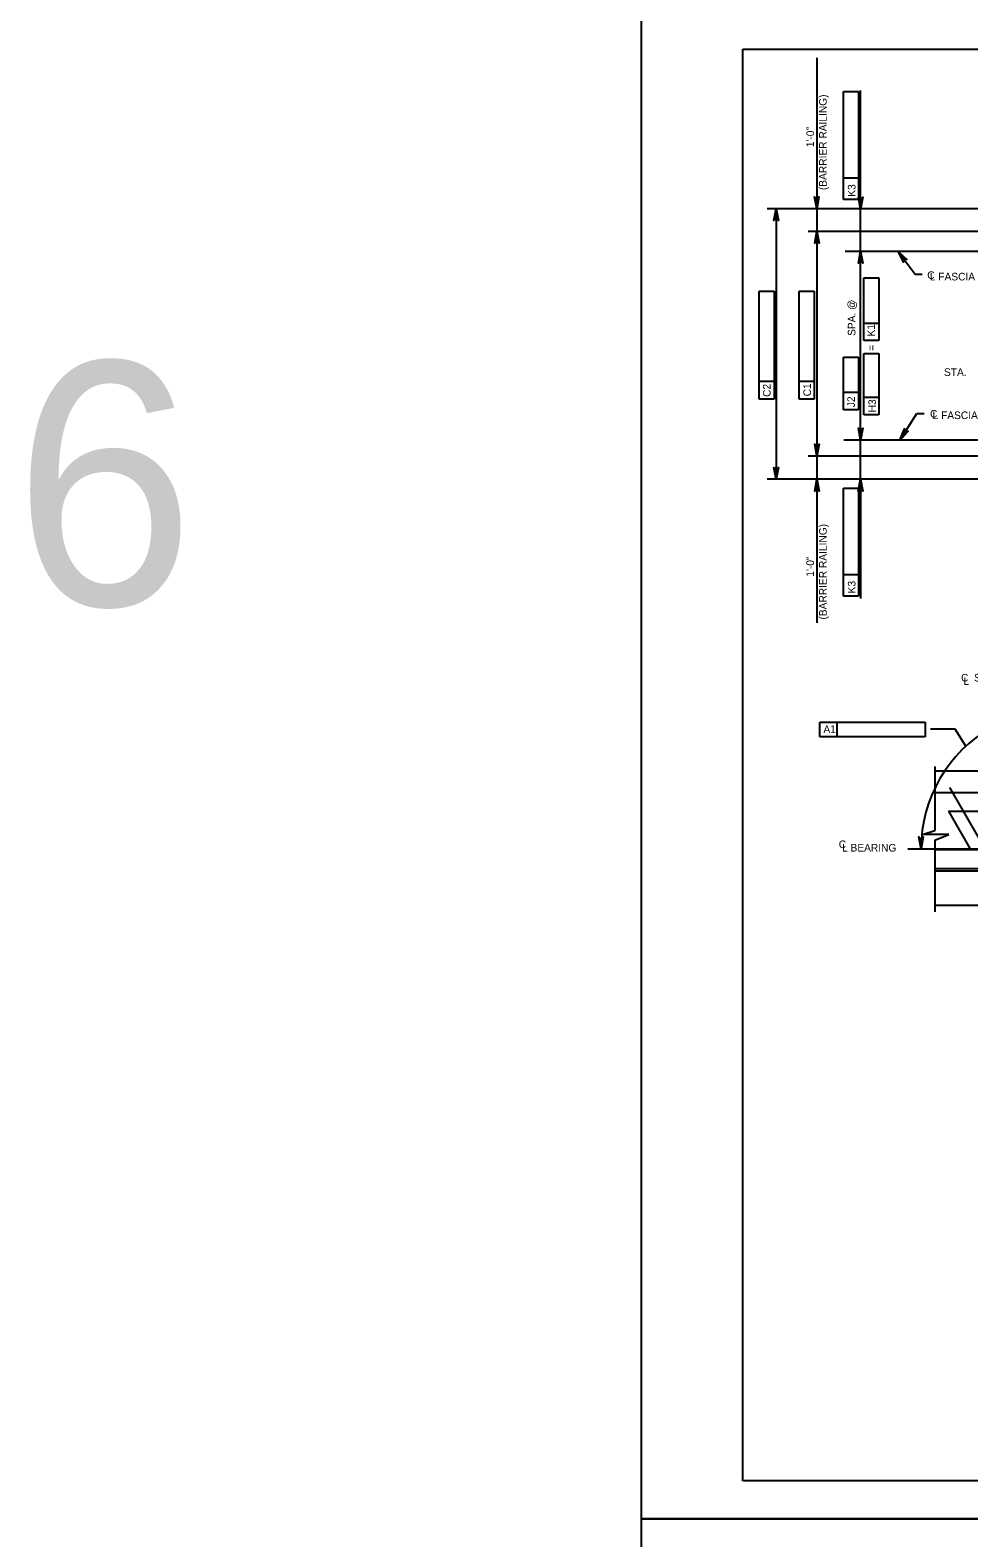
# Model space of a CAD drawing. Extents: x 638175 to 640495, y 294277 to 298435.
# Drawn here: x 638195 to 638564, y 294864 to 295458 of the extents above; entities that cross this region are included whole.
import ezdxf

# ---------------------------------------------------------------- set-up
doc = ezdxf.new("R2010")
doc.units = 0
for name, color, linetype in [('2', 7, 'Continuous'), ('3', 7, 'Continuous'), ('4', 7, 'Continuous'), ('5', 7, 'Continuous'), ('53', 7, 'Continuous'), ('8', 7, 'Continuous'), ('PLT-BNDY', 7, 'Continuous')]:
    doc.layers.add(name, color=color, linetype=linetype)

# ---------------------------------------------------------------- blocks, each defined once
blk = doc.blocks.new('AR')
at = {"layer": '4'}
blk.add_lwpolyline([(5, 0.833375), (5, -0.833375), (0, 0)], close=True, dxfattribs=at)

msp = doc.modelspace()

# ---------------------------------------------------------------- linework, layer by layer
at = {"layer": '2'}
for p, q in [((638475.46, 294886.46), (638475.46, 295450.46)), ((638475.46, 295450.46), (639261.46, 295450.46)), ((639261.46, 294886.46), (638475.46, 294886.46))]:
    msp.add_line(p, q, dxfattribs=at)
at = {"layer": '3'}
for p, q in [((638551.02, 295167.79), (638551.02, 295142.64)), ((638551.02, 295166.18), (638651.75, 295166.18)), ((638556.84, 295159.53), (638584.62, 295111.3)), ((638551.02, 295157.57), (638651.75, 295157.57)), ((638556.45, 295150.19), (638565.29, 295134.83)), ((638556.45, 295150.19), (638580.44, 295150.19)), ((638546.26, 295141.01), (638551.02, 295142.64)), ((638556.53, 295141.01), (638546.26, 295141.01)), ((638551.02, 295138.77), (638556.53, 295141.01)), ((638551.02, 295138.77), (638551.02, 295110.55)), ((638551.02, 295113.27), (638601.7, 295113.27))]:
    msp.add_line(p, q, dxfattribs=at)
at = {"layer": '4'}
for p, q in [((638504.6, 295447.04), (638504.6, 295224.4)), ((638515.12, 295391.26), (638515.12, 295433.78)), ((638515.12, 295433.78), (638521.03, 295433.78)), ((638521.03, 295433.78), (638521.03, 295391.26)), ((638521.8, 295362.21), (638521.8, 295434.13)), ((638521.03, 295399.64), (638515.12, 295399.64)), ((638521.03, 295391.26), (638515.12, 295391.26)), ((638521.8, 295390.3), (638521.8, 295393.14)), ((638657.4, 295387.6), (638485.03, 295387.6)), ((638488.54, 295387.6), (638488.54, 295281.03)), ((638667.7, 295378.63), (638501.09, 295378.63)), ((638863.78, 295370.8), (638515.73, 295370.8)), ((638536.58, 295370.8), (638543.26, 295361.87)), ((638521.8, 295280.88), (638521.8, 295362.21)), ((638543.26, 295361.87), (638546.09, 295361.87)), ((638481.87, 295355.15), (638487.77, 295355.15)), ((638481.87, 295312.63), (638481.87, 295355.15)), ((638487.77, 295355.15), (638487.77, 295312.63)), ((638497.59, 295312.61), (638497.59, 295355.13)), ((638497.59, 295355.13), (638503.5, 295355.13)), ((638503.5, 295355.13), (638503.5, 295312.61)), ((638523.09, 295360.37), (638529, 295360.37)), ((638523.09, 295335.72), (638523.09, 295360.37)), ((638529, 295360.37), (638529, 295335.72)), ((638529, 295342.42), (638523.09, 295342.42)), ((638529, 295335.72), (638523.09, 295335.72)), ((638515.1, 295329.07), (638521, 295329.07)), ((638515.1, 295308.35), (638515.1, 295329.07)), ((638521, 295329.07), (638521, 295308.35)), ((638523.09, 295306.34), (638523.09, 295330.59)), ((638523.09, 295330.59), (638529, 295330.59)), ((638529, 295330.59), (638529, 295306.34)), ((638487.77, 295319.52), (638481.87, 295319.52)), ((638503.5, 295319.5), (638497.59, 295319.5)), ((638521, 295315.24), (638515.1, 295315.24)), ((638529, 295313.23), (638523.09, 295313.23)), ((638487.77, 295312.63), (638481.87, 295312.63)), ((638503.5, 295312.61), (638497.59, 295312.61)), ((638521, 295308.35), (638515.1, 295308.35)), ((638529, 295306.34), (638523.09, 295306.34)), ((638537.32, 295296.45), (638544.03, 295306.88)), ((638544.03, 295306.88), (638546.86, 295306.88)), ((638825.02, 295296.45), (638515.26, 295296.45)), ((638609.48, 295290.15), (638501.09, 295290.15)), ((638598.75, 295281.03), (638485.03, 295281.03)), ((638515.12, 295234.98), (638515.12, 295277.5)), ((638515.12, 295277.5), (638521.03, 295277.5)), ((638521.03, 295277.5), (638521.03, 295234.98)), ((638521.8, 295278.31), (638521.8, 295275.47)), ((638521.8, 295275.47), (638521.8, 295234.09)), ((638521.03, 295243.37), (638515.12, 295243.37)), ((638521.03, 295234.98), (638515.12, 295234.98)), ((638505.74, 295185.34), (638547.26, 295185.34)), ((638505.74, 295179.57), (638505.74, 295185.34)), ((638512.63, 295179.57), (638512.63, 295185.34)), ((638547.26, 295185.34), (638547.26, 295179.57)), ((638559.08, 295182.58), (638549.36, 295182.58)), ((638563.32, 295175.91), (638559.08, 295182.58)), ((638547.26, 295179.57), (638505.74, 295179.57)), ((638540.38, 295135.42), (638666.83, 295135.42))]:
    msp.add_line(p, q, dxfattribs=at)
for points in [[(638504.54, 295387.65), (638503.67, 295392.31), (638503.91, 295391.95), (638504.23, 295391.77), (638504.54, 295391.71), (638504.85, 295391.77), (638505.16, 295391.95), (638505.41, 295392.31), (638504.54, 295387.65), (638505.16, 295391.95), (638504.85, 295391.77), (638504.54, 295387.65), (638504.54, 295391.71), (638504.23, 295391.77), (638504.54, 295387.65), (638503.91, 295391.95)], [(638521.8, 295387.46), (638520.93, 295392.12), (638521.18, 295391.77), (638521.49, 295391.58), (638521.8, 295391.53), (638522.12, 295391.58), (638522.43, 295391.77), (638522.68, 295392.12), (638521.8, 295387.46), (638522.43, 295391.77), (638522.12, 295391.58), (638521.8, 295387.46), (638521.8, 295391.53), (638521.49, 295391.58), (638521.8, 295387.46), (638521.18, 295391.77)], [(638488.54, 295387.6), (638489.41, 295382.94), (638489.17, 295383.3), (638488.85, 295383.49), (638488.54, 295383.54), (638488.23, 295383.49), (638487.92, 295383.3), (638487.67, 295382.94), (638488.54, 295387.6), (638487.92, 295383.3), (638488.23, 295383.49), (638488.54, 295387.6), (638488.54, 295383.54), (638488.85, 295383.49), (638488.54, 295387.6), (638489.17, 295383.3)], [(638504.6, 295378.63), (638505.48, 295373.97), (638505.23, 295374.33), (638504.92, 295374.52), (638504.6, 295374.57), (638504.29, 295374.52), (638503.98, 295374.33), (638503.73, 295373.97), (638504.6, 295378.63), (638503.98, 295374.33), (638504.29, 295374.52), (638504.6, 295378.63), (638504.6, 295374.57), (638504.92, 295374.52), (638504.6, 295378.63), (638505.23, 295374.33)], [(638521.8, 295370.8), (638522.68, 295366.14), (638522.43, 295366.5), (638522.12, 295366.68), (638521.8, 295366.74), (638521.49, 295366.68), (638521.18, 295366.5), (638520.93, 295366.14), (638521.8, 295370.8), (638521.18, 295366.5), (638521.49, 295366.68), (638521.8, 295370.8), (638521.8, 295366.74), (638522.12, 295366.68), (638521.8, 295370.8), (638522.43, 295366.5)], [(638536.58, 295370.8), (638540.07, 295367.59), (638539.66, 295367.73), (638539.29, 295367.69), (638539.01, 295367.55), (638538.79, 295367.32), (638538.65, 295366.98), (638538.67, 295366.54), (638536.58, 295370.8), (638538.65, 295366.98), (638538.79, 295367.32), (638536.58, 295370.8), (638539.01, 295367.55), (638539.29, 295367.69), (638536.58, 295370.8), (638539.66, 295367.73)], [(638521.8, 295296.45), (638520.93, 295301.11), (638521.18, 295300.75), (638521.49, 295300.56), (638521.8, 295300.51), (638522.12, 295300.56), (638522.43, 295300.75), (638522.68, 295301.11), (638521.8, 295296.45), (638522.43, 295300.75), (638522.12, 295300.56), (638521.8, 295296.45), (638521.8, 295300.51), (638521.49, 295300.56), (638521.8, 295296.45), (638521.18, 295300.75)], [(638537.32, 295296.45), (638539.11, 295300.84), (638539.12, 295300.4), (638539.28, 295300.08), (638539.52, 295299.86), (638539.81, 295299.74), (638540.17, 295299.73), (638540.58, 295299.9), (638537.32, 295296.45), (638540.17, 295299.73), (638539.81, 295299.74), (638537.32, 295296.45), (638539.52, 295299.86), (638539.28, 295300.08), (638537.32, 295296.45), (638539.12, 295300.4)], [(638504.6, 295290.15), (638503.73, 295294.81), (638503.98, 295294.45), (638504.29, 295294.26), (638504.6, 295294.21), (638504.92, 295294.26), (638505.23, 295294.45), (638505.48, 295294.81), (638504.6, 295290.15), (638505.23, 295294.45), (638504.92, 295294.26), (638504.6, 295290.15), (638504.6, 295294.21), (638504.29, 295294.26), (638504.6, 295290.15), (638503.98, 295294.45)], [(638488.54, 295281.03), (638487.67, 295285.69), (638487.92, 295285.33), (638488.23, 295285.15), (638488.54, 295285.09), (638488.85, 295285.15), (638489.17, 295285.33), (638489.41, 295285.69), (638488.54, 295281.03), (638489.17, 295285.33), (638488.85, 295285.15), (638488.54, 295281.03), (638488.54, 295285.09), (638488.23, 295285.15), (638488.54, 295281.03), (638487.92, 295285.33)], [(638504.6, 295281.03), (638505.48, 295276.37), (638505.23, 295276.73), (638504.92, 295276.91), (638504.6, 295276.97), (638504.29, 295276.91), (638503.98, 295276.73), (638503.73, 295276.37), (638504.6, 295281.03), (638503.98, 295276.73), (638504.29, 295276.91), (638504.6, 295281.03), (638504.6, 295276.97), (638504.92, 295276.91), (638504.6, 295281.03), (638505.23, 295276.73)], [(638521.79, 295281.03), (638522.66, 295276.37), (638522.41, 295276.73), (638522.1, 295276.91), (638521.79, 295276.97), (638521.47, 295276.91), (638521.16, 295276.73), (638520.91, 295276.37), (638521.79, 295281.03), (638521.16, 295276.73), (638521.47, 295276.91), (638521.79, 295281.03), (638521.79, 295276.97), (638522.1, 295276.91), (638521.79, 295281.03), (638522.41, 295276.73)], [(638545.64, 295135.42), (638544.76, 295140.08), (638545.01, 295139.72), (638545.32, 295139.53), (638545.64, 295139.48), (638545.95, 295139.53), (638546.26, 295139.72), (638546.51, 295140.08), (638545.64, 295135.42), (638546.26, 295139.72), (638545.95, 295139.53), (638545.64, 295135.42), (638545.64, 295139.48), (638545.32, 295139.53), (638545.64, 295135.42), (638545.01, 295139.72)]]:
    msp.add_lwpolyline(points, dxfattribs=at)
for points in [[(638521.33, 295390.3), (638522.28, 295390.3), (638521.8, 295387.46)], [(638521.33, 295367.97), (638522.28, 295367.97), (638521.8, 295370.8)], [(638537.9, 295368.25), (638538.66, 295368.81), (638536.58, 295370.8)], [(638521.33, 295299.28), (638522.28, 295299.28), (638521.8, 295296.45)], [(638539.25, 295298.58), (638538.46, 295299.09), (638537.32, 295296.45)], [(638521.33, 295278.31), (638522.28, 295278.31), (638521.8, 295281.15)]]:
    msp.add_lwpolyline(points, close=True, dxfattribs=at)
at = {"layer": '5'}
msp.add_arc((638600.84, 295135.42), 55.2, 119.77013, 180, dxfattribs=at)
at = {"layer": '8'}
for p, q in [((638581.26, 295135.06), (638551.02, 295135.06)), ((638581.26, 295127.58), (638551.02, 295127.58)), ((638581.26, 295126.59), (638551.02, 295126.59))]:
    msp.add_line(p, q, dxfattribs=at)
at = {"layer": 'PLT-BNDY'}
for points in [[(638435.46, 295465.46), (639276.46, 295465.46), (639276.46, 294871.46), (638435.46, 294871.46)], [(638435.46, 294871.46), (639276.46, 294871.46), (639276.46, 294277.46), (638435.46, 294277.46)]]:
    msp.add_lwpolyline(points, close=True, dxfattribs=at)

# ---------------------------------------------------------------- block references
at = {"layer": '4', "xscale": 0.5905511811, "yscale": 0.5905511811}
for p, rotation in [((638504.6, 295387.6), 90), ((638488.54, 295387.6), -90.00000000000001), ((638504.6, 295378.63), -90.00000000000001), ((638504.6, 295290.15), 90), ((638488.54, 295281.03), 90), ((638504.6, 295281.03), -90.00000000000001)]:
    msp.add_blockref('AR', p, dxfattribs=dict(at, rotation=rotation))

# ---------------------------------------------------------------- texts
at = {"layer": '4'}
for s, p in [('(BARRIER RAILING)', (638508.44, 295394.94)), ('1\'-0"', (638503.44, 295411.83)), ('K3', (638519.79, 295392.35)), ('SPA. @', (638519.77, 295337.48)), ('K1', (638527.45, 295337.27)), ('=', (638527.5, 295331.6)), ('C2', (638486.34, 295313.47)), ('C1', (638502.25, 295313.68)), ('J2', (638519.58, 295309.41)), ('H3', (638527.88, 295307.38)), ('(BARRIER RAILING)', (638508.44, 295225.75)), ('1\'-0"', (638503.44, 295242.63)), ('K3', (638519.79, 295236.07))]:
    msp.add_text(s, height=3, rotation=90, dxfattribs=at).set_placement(p)
for s, p in [('C', (638548.07, 295359.93)), ('L FASCIA BEAM', (638549.09, 295359.35)), ('STA.', (638554.68, 295321.71)), ('C', (638549.16, 295305.31)), ('L FASCIA BEAM', (638550.18, 295304.73)), ('C  STEEL BEAM', (638561.38, 295201.34)), ('L', (638562.32, 295200)), ('A1', (638507.17, 295181.05)), ('C', (638513.21, 295135.71)), ('L BEARING', (638514.5, 295134.34))]:
    msp.add_text(s, height=3, dxfattribs=at).set_placement(p)
at = {"layer": '53'}
msp.add_text('6', height=96, dxfattribs=at).set_placement((638188.01, 295231.29))

doc.saveas('drawing.dxf')
